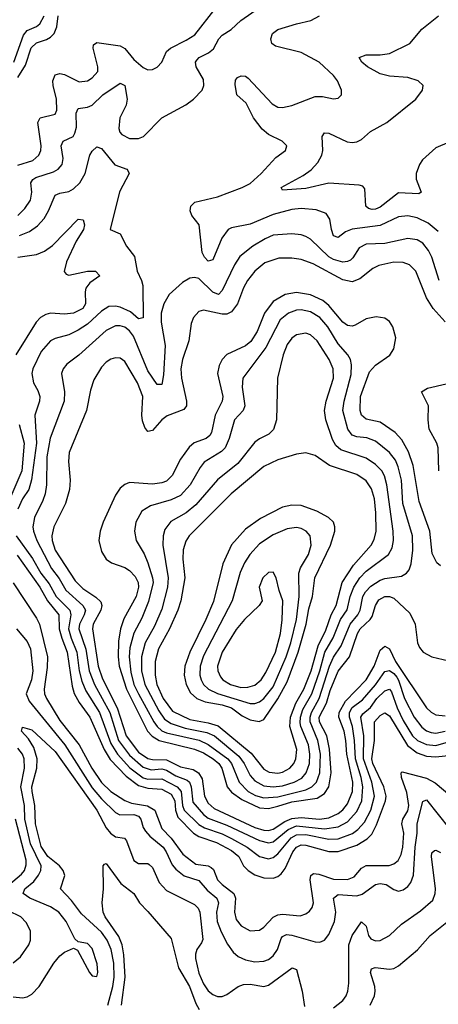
# Model space of a CAD drawing. Header units: inches. Extents: x 1649636 to 1815363, y 506543 to 641975.
# Tile 270 of 656: x 1685418 to 1687221, y 605273 to 609513. Entities that reach past the tile are written whole.
import ezdxf

# ---------------------------------------------------------------- set-up
doc = ezdxf.new("R2010")
doc.units = ezdxf.units.IN
doc.header["$MEASUREMENT"] = 0
doc.layers.add('B6680', color=7, linetype='Continuous')

msp = doc.modelspace()

# ---------------------------------------------------------------- linework, layer by layer
at = {"layer": 'B6680', "color": 5}
for points, elevation in [([(1685409.7, 608670.3), (1685439.5, 608700.5), (1685463.7, 608736.3), (1685470.7, 608770), (1685466.4, 608810), (1685475, 608825), (1685487, 608833), (1685562.8, 608857.2), (1685583.7, 608870), (1685600.2, 608890), (1685605.4, 608914.6), (1685596.9, 608970), (1685605, 608990), (1685647.4, 609010), (1685655.9, 609024.1), (1685662.1, 609050), (1685661.3, 609110), (1685669, 609131), (1685710, 609136.1), (1685730, 609144.8), (1685776.3, 609190), (1685850, 609240.2), (1685870, 609228.9), (1685880.7, 609170), (1685875.7, 609144.3), (1685849.7, 609090), (1685845.1, 609045.1), (1685848.6, 609028.6), (1685857.9, 609017.9), (1685890, 609001), (1685930, 609001.4), (1685950.4, 609009.6), (1686029.3, 609090.7), (1686133.9, 609146.1), (1686166.9, 609170), (1686204.2, 609210), (1686211.6, 609230), (1686210, 609255.6), (1686177.3, 609310), (1686175.2, 609330), (1686181.3, 609338.7), (1686190.8, 609350), (1686230.3, 609369.7), (1686253.1, 609386.9), (1686276.1, 609430), (1686290, 609446.8), (1686328.7, 609470), (1686369.8, 609510), (1686512.8, 609610)], 560), ([(1685410, 608886.3), (1685474, 608906), (1685500.7, 608930), (1685508.9, 608950), (1685510.4, 608970), (1685496.2, 609070), (1685506.6, 609090), (1685570, 609106), (1685577, 609123), (1685575.6, 609170), (1685561.7, 609230), (1685561.1, 609250), (1685570, 609274.8), (1685590, 609281.2), (1685610, 609276.8), (1685674.5, 609245.5), (1685710, 609249.5), (1685730, 609262.1), (1685753.9, 609290), (1685754.7, 609310), (1685733.6, 609390), (1685735.7, 609404.3), (1685750, 609414.6), (1685850, 609400.7), (1685870, 609388.7), (1685910, 609342), (1685950, 609306.4), (1685970, 609297.2), (1685990, 609298.2), (1686010, 609307.9), (1686029.3, 609330.7), (1686050, 609375.5), (1686067.9, 609390), (1686135.5, 609424.5), (1686171.6, 609448.4), (1686260.2, 609559.8)], 580), ([(1685392.3, 609330), (1685434.4, 609445.6), (1685450, 609466.5), (1685490, 609484.1), (1685504.6, 609495.4), (1685523.6, 609530)], 640), ([(1685410, 609263.5), (1685442.7, 609317.3), (1685467.7, 609392.3), (1685490, 609413.9), (1685533, 609427), (1685550, 609437.1), (1685565.9, 609454.1), (1685577.9, 609482.1), (1685583.6, 609530)], 620), ([(1687221, 608601), (1687177.4, 608637.4), (1687130, 608659.7), (1687090, 608668.5), (1687050, 608664.3), (1686970, 608627), (1686849.2, 608610.8), (1686821.2, 608598.8), (1686790, 608574.8), (1686770, 608582.7), (1686760.7, 608610), (1686754.1, 608654.1), (1686737.8, 608677.8), (1686694.8, 608694.8), (1686630, 608700.4), (1686590, 608695.2), (1686510, 608674.5), (1686410, 608632.7), (1686330, 608616.9), (1686316.1, 608610), (1686288.2, 608571.8), (1686250, 608478.5), (1686230, 608473.2), (1686213.2, 608490), (1686203.9, 608510), (1686191.3, 608630), (1686159.8, 608670), (1686151.7, 608690), (1686155.1, 608710), (1686172.7, 608727.3), (1686269.6, 608750), (1686376.3, 608790), (1686410, 608808), (1686458.2, 608850), (1686520.6, 608919.4), (1686562.4, 608950), (1686568, 608970), (1686548.4, 608990), (1686490, 609019.2), (1686461.9, 609041.9), (1686425.4, 609090), (1686393.8, 609153.8), (1686352.4, 609190), (1686345.6, 609234.4), (1686347.6, 609252.4), (1686355.5, 609264.5), (1686371, 609271), (1686390, 609269.1), (1686401.6, 609261.6), (1686505.6, 609150), (1686530, 609136.6), (1686550, 609134.6), (1686590, 609143), (1686690, 609181.8), (1686722.2, 609182.2), (1686770, 609172), (1686790, 609175.5), (1686804.5, 609190), (1686803.5, 609210), (1686786, 609250), (1686770, 609272.1), (1686707.1, 609330), (1686630, 609372.3), (1686519.1, 609399.1), (1686504.4, 609410), (1686499.8, 609430), (1686506.4, 609453.6), (1686529.6, 609470), (1686610, 609495.3), (1686671.1, 609508.9), (1686709.7, 609530)], 540), ([(1687314.9, 609005.1), (1687210, 608960.9), (1687152.3, 608910), (1687139.3, 608890), (1687125.5, 608850), (1687126.1, 608826.1), (1687147, 608770), (1687137.6, 608762.4), (1687050, 608766.8), (1686970, 608705.3), (1686950, 608696.8), (1686936.2, 608696.2), (1686920.5, 608700.5), (1686908.3, 608710), (1686904.8, 608784.8), (1686895.7, 608795.7), (1686880.6, 608800.6), (1686750, 608809.4), (1686650, 608785.5), (1686550, 608779.5), (1686543.5, 608790), (1686638.2, 608841.8), (1686673.1, 608866.9), (1686701.8, 608898.2), (1686718.9, 608930), (1686723.4, 608950), (1686720.9, 609010), (1686730, 609026.4), (1686750, 609024.3), (1686827.7, 608987.7), (1686850, 608984.1), (1686870, 608986.5), (1686890, 608997.7), (1686929, 609031), (1686998.7, 609070), (1687124, 609170), (1687152.3, 609210), (1687155.1, 609230), (1687133.6, 609250), (1687090, 609263.6), (1687010, 609269.4), (1686970, 609279.9), (1686916.4, 609310), (1686891.2, 609330), (1686880.7, 609350), (1686910, 609362), (1686970, 609361.4), (1687010, 609367.8), (1687098.7, 609410), (1687150, 609471.6), (1687221.1, 609530)], 520), ([(1685416.8, 608583.2), (1685459.4, 608600.6), (1685494.7, 608625.3), (1685523.1, 608656.9), (1685542.1, 608690), (1685570, 608756.9), (1685590, 608765.5), (1685630, 608773.3), (1685650, 608784.8), (1685676.4, 608810), (1685699.9, 608850), (1685720.3, 608930), (1685730, 608947), (1685750, 608965.7), (1685770, 608958.2), (1685827.9, 608887.9), (1685879.1, 608870), (1685884.2, 608864.2), (1685888.8, 608850), (1685848.2, 608771.8), (1685807.2, 608610), (1685851, 608591), (1685878.2, 608538.2), (1685912.8, 608492.8), (1685923.2, 608430), (1685942.3, 608390), (1685947.7, 608367.7), (1685950.1, 608229.9), (1685930, 608225.2), (1685894.4, 608254.4), (1685850, 608275), (1685830, 608279.4), (1685801.9, 608278.1), (1685770, 608258.3), (1685710, 608201.4), (1685670, 608176.3), (1685630, 608155.9), (1685570, 608139.5), (1685550, 608129.9), (1685510, 608084.8), (1685474.3, 608010), (1685469.4, 607990), (1685476.8, 607950), (1685496.2, 607916.2), (1685504.9, 607890), (1685503.4, 607870), (1685482.8, 607810), (1685490.5, 607690), (1685468.4, 607531.6), (1685457.1, 607490), (1685430, 607449.9), (1685410, 607405.5)], 540), ([(1685410, 608490.6), (1685490, 608501.7), (1685524.1, 608515.9), (1685559.5, 608540.5), (1685670, 608654.3), (1685691.2, 608651.2), (1685696.9, 608630), (1685692.9, 608610), (1685660.9, 608559.1), (1685619.6, 608470), (1685609.1, 608429.1), (1685617.7, 608417.7), (1685630, 608413.1), (1685710, 608430.1), (1685744.7, 608430), (1685762.4, 608410), (1685720.4, 608379.6), (1685702.5, 608357.5), (1685699.2, 608340.8), (1685701.4, 608290), (1685689.4, 608270), (1685650, 608249.5), (1685610, 608244.8), (1685550, 608248.6), (1685530, 608244), (1685506.8, 608230), (1685488.2, 608210), (1685401, 608070)], 520), ([(1687224.4, 608390), (1687193.7, 608490), (1687179.2, 608519.2), (1687153.7, 608550), (1687130, 608565.4), (1687090, 608570.9), (1686990, 608549.9), (1686910, 608545.8), (1686880.1, 608530), (1686853, 608487), (1686842.2, 608477.8), (1686830, 608471.3), (1686810, 608469.2), (1686770, 608479.7), (1686750, 608492.3), (1686670, 608567.8), (1686650, 608579.9), (1686630, 608586.5), (1686590.5, 608590.5), (1686510, 608584.7), (1686474.4, 608570), (1686421.9, 608538.1), (1686366.3, 608493.7), (1686342.3, 608457.7), (1686290, 608347.2), (1686273.8, 608330), (1686250, 608339.6), (1686190, 608398.3), (1686170, 608403.4), (1686150, 608399.8), (1686119, 608381), (1686062.2, 608330), (1686037.9, 608290), (1686027.5, 608250), (1686026.7, 608210), (1686043.9, 608110), (1686036.9, 607983.1), (1686030, 607941.6), (1686010, 607942.8), (1685970, 608001.3), (1685908.1, 608150), (1685890, 608172.8), (1685870, 608188.4), (1685850, 608194.6), (1685830, 608194.3), (1685790, 608174.1), (1685672.1, 608067.9), (1685621.2, 608030), (1685604.6, 608010), (1685598.4, 607990), (1685610.1, 607910), (1685609, 607870), (1685549.2, 607710.8), (1685534.7, 607630), (1685532.8, 607510), (1685527.9, 607472.1), (1685518, 607442), (1685481.7, 607370), (1685474.7, 607330), (1685476.9, 607310), (1685491.8, 607270), (1685554.3, 607150), (1685587.1, 607107.1), (1685616.8, 607056.8), (1685689.2, 606990), (1685700.9, 606970), (1685695.8, 606950), (1685675.5, 606910), (1685672.5, 606890), (1685701.9, 606801.9), (1685716.6, 606710), (1685740.4, 606650), (1685806, 606530), (1685843.3, 606410), (1685890, 606345.7), (1685950, 606294), (1685983.6, 606283.6), (1686030, 606287.9), (1686050, 606281.1), (1686090, 606257), (1686138.8, 606238.8), (1686149.4, 606229.4), (1686156.5, 606210), (1686163.7, 606143.7), (1686210, 606091.1), (1686230, 606075.3), (1686310, 606044.5), (1686450, 605978.4), (1686490, 605968.5), (1686510, 605973.7), (1686573.9, 606026.1), (1686610, 606041.6), (1686730.4, 606029.6), (1686790, 606038.3), (1686830, 606059.6), (1686870, 606103.4), (1686891, 606150), (1686896.2, 606210), (1686888.8, 606250), (1686864.6, 606330), (1686860.5, 606410), (1686850.8, 606470), (1686838, 606510), (1686838.4, 606530), (1686850, 606551.2), (1686895, 606585), (1686951, 606649), (1686990, 606706.5), (1687010, 606710.7), (1687030, 606698.1), (1687041.9, 606681.9), (1687050, 606669.6), (1687075.2, 606590), (1687117.5, 606510), (1687150, 606466.3), (1687170, 606451.3), (1687190, 606443.8), (1687210, 606441.4), (1687250, 606449.5)], 560), ([(1687250, 608212.3), (1687198.6, 608270), (1687170, 608315), (1687124, 608430), (1687097.4, 608457.4), (1687070, 608467.6), (1687030, 608468.4), (1686965.1, 608454.9), (1686939, 608441), (1686882.7, 608397.3), (1686850, 608383.7), (1686810, 608392.6), (1686681.4, 608461.4), (1686630, 608480.7), (1686590, 608486.3), (1686534.6, 608485.4), (1686473.3, 608466.7), (1686430.1, 608430), (1686399.2, 608390), (1686381.3, 608358.7), (1686355.2, 608290), (1686330, 608255.2), (1686310, 608245.4), (1686290, 608244.8), (1686210, 608262), (1686190, 608256.4), (1686167.1, 608230), (1686155.9, 608204.1), (1686146, 608130), (1686119.1, 608050), (1686111.8, 608010), (1686114.1, 607970), (1686136.8, 607870), (1686136.8, 607850), (1686124.8, 607835.2), (1686052.6, 607807.4), (1686030.1, 607789.9), (1685990, 607744.4), (1685970, 607740.3), (1685956.5, 607756.5), (1685946.2, 607786.2), (1685943.4, 607810), (1685948.4, 607890), (1685925.6, 607950), (1685870, 608041.1), (1685850, 608056), (1685830, 608057.3), (1685810, 608050.6), (1685790, 608038), (1685770, 608017.4), (1685737.4, 607962.6), (1685722.5, 607917.5), (1685705.7, 607830), (1685631.3, 607650), (1685628.4, 607610), (1685635, 607530), (1685632.7, 607490), (1685615.5, 607430), (1685564.4, 607330), (1685556.6, 607290), (1685557.8, 607270), (1685570, 607228.9), (1685656.3, 607096.3), (1685690, 607064), (1685746, 607026), (1685766.6, 607006.6), (1685771, 606990), (1685766.9, 606970), (1685734.1, 606910), (1685731, 606890), (1685755.4, 606730), (1685774.5, 606674.5), (1685837.9, 606550), (1685876.9, 606430), (1685930, 606359.2), (1685970, 606331.7), (1685990, 606327.2), (1686050, 606326.2), (1686110, 606295.6), (1686164.4, 606284.4), (1686188.4, 606270), (1686204, 606244), (1686213.6, 606170), (1686230, 606140.1), (1686255.9, 606115.9), (1686430, 606035.2), (1686470, 606023.5), (1686490, 606022.5), (1686510, 606027.7), (1686560, 606060), (1686590, 606072.9), (1686630, 606077.9), (1686709.7, 606070.3), (1686750, 606076.6), (1686790, 606094.4), (1686810, 606110.8), (1686830, 606136.3), (1686850.9, 606189.1), (1686853, 606230), (1686826.7, 606350), (1686823.1, 606410), (1686815.5, 606450), (1686792, 606510), (1686794.5, 606530), (1686820.9, 606579.1), (1686910, 606670.6), (1686943.9, 606730), (1686970, 606798.2), (1686990, 606815.9), (1687010, 606803.8), (1687037.1, 606750), (1687170, 606549.5), (1687190, 606530.7), (1687210, 606519.8), (1687250, 606516.2)], 580), ([(1687230, 607161.3), (1687214.2, 607174.2), (1687193.8, 607213.8), (1687184.5, 607310), (1687139, 607439), (1687113.2, 607593.2), (1687092.4, 607652.4), (1687063.9, 607703.9), (1687035.6, 607735.6), (1686970, 607779.4), (1686910, 607792.5), (1686890, 607809.8), (1686883.9, 607830), (1686886.3, 607890), (1686923.9, 607996.1), (1686950, 608025.7), (1687011.6, 608068.4), (1687030, 608096.4), (1687037.3, 608142.7), (1687025.7, 608190), (1687010, 608214), (1686990, 608227.1), (1686953.6, 608233.6), (1686910, 608225.2), (1686862.9, 608197.1), (1686850, 608193.3), (1686830, 608196), (1686810, 608211), (1686750, 608283), (1686723.8, 608303.8), (1686670, 608328.6), (1686610, 608338.7), (1686560.7, 608330), (1686510, 608299), (1686472.7, 608250), (1686441.3, 608170), (1686412.7, 608127.3), (1686390, 608108.7), (1686310, 608071.5), (1686289.6, 608050), (1686276.6, 608023.4), (1686270.1, 607990), (1686292.2, 607890), (1686290.5, 607870), (1686259.8, 607810), (1686244, 607736), (1686237.1, 607722.9), (1686220.7, 607710), (1686169.2, 607690.8), (1686147.2, 607672.8), (1686110, 607620.7), (1686074.8, 607550), (1686050, 607526.4), (1686030, 607519), (1685990, 607513.7), (1685890, 607519.5), (1685870, 607512.2), (1685850, 607495.5), (1685830, 607465.7), (1685777.5, 607350), (1685764.2, 607310), (1685759, 607270), (1685770, 607223.1), (1685790.1, 607190.1), (1685813.6, 607173.6), (1685870, 607153.8), (1685890, 607141.5), (1685915.3, 607115.3), (1685928, 607090), (1685930.1, 607070), (1685919.9, 607030), (1685866.8, 606933.2), (1685851.6, 606890), (1685842.7, 606837.3), (1685841.6, 606770), (1685846.1, 606730), (1685877.6, 606630), (1685968.4, 606450), (1685988.2, 606428.2), (1686018.1, 606410), (1686170, 606372.3), (1686210, 606355.8), (1686250.7, 606330), (1686275.4, 606310), (1686288.2, 606290), (1686311.7, 606210), (1686330, 606187.1), (1686374.7, 606154.7), (1686450, 606119.6), (1686490, 606116.3), (1686530, 606126.8), (1686590, 606144.7), (1686698.4, 606161.6), (1686730, 606181.1), (1686749.9, 606210), (1686760, 606270), (1686752.7, 606372.7), (1686740.2, 606430), (1686709.4, 606489.4), (1686708.2, 606510), (1686739.4, 606570), (1686755, 606625), (1686790, 606707.3), (1686838.6, 606770), (1686872.5, 606870), (1686884.9, 606890), (1686927.4, 606930), (1686936.3, 606943.7), (1686950, 606990.2), (1686965.4, 607014.6), (1686990, 607028.9), (1687010, 607029.3), (1687030, 607022.4), (1687097.6, 606957.6), (1687121.4, 606910), (1687131.6, 606830), (1687139.3, 606810), (1687155, 606790), (1687192.4, 606770), (1687290, 606746)], 620), ([(1687222.7, 607570), (1687220.4, 607670), (1687214.2, 607690), (1687181.9, 607750), (1687176.5, 607790), (1687178.9, 607850), (1687148, 607910), (1687173.9, 607926.1), (1687255.1, 607944.9)], 580), ([(1685415.9, 607770), (1685437.6, 607690), (1685426.8, 607570), (1685349.8, 607390)], 520), ([(1685403, 607290), (1685472.6, 607192.6), (1685508.3, 607130), (1685544.2, 607084.2), (1685574.2, 607030), (1685633.4, 606970), (1685638.7, 606950), (1685627.8, 606890), (1685638.8, 606850), (1685664.2, 606790), (1685674.4, 606710), (1685685.5, 606665.5), (1685703.2, 606623.2), (1685761.5, 606530), (1685810, 606395.9), (1685839.2, 606350), (1685892.3, 606292.3), (1685949.2, 606249.2), (1685970, 606242.8), (1686030, 606244.6), (1686096.6, 606210), (1686112.8, 606190), (1686119.3, 606130), (1686125.6, 606110), (1686190, 606048.3), (1686213.6, 606033.6), (1686290, 606006.8), (1686330, 605986.9), (1686397.5, 605950), (1686450, 605910.5), (1686490, 605900.5), (1686510, 605905.4), (1686530, 605921.6), (1686587.6, 605990), (1686610, 606003.7), (1686650, 606003.9), (1686750, 605984.2), (1686790, 605986.1), (1686851.1, 606008.9), (1686874, 606026), (1686902.3, 606057.7), (1686930.4, 606110), (1686945.5, 606170), (1686934.6, 606230), (1686898.3, 606330), (1686900.6, 606430), (1686887, 606510), (1686895.4, 606524.6), (1686928.5, 606551.5), (1686956.4, 606590), (1686990, 606622.7), (1687010, 606630.6), (1687018.8, 606618.8), (1687044, 606550), (1687070, 606495.3), (1687110, 606430.1), (1687131, 606410), (1687170, 606391.4), (1687210, 606387.4), (1687305.3, 606414.7)], 540), ([(1685406.7, 607206.7), (1685504.7, 607070), (1685537, 607010), (1685586.3, 606950), (1685588.3, 606890), (1685598.6, 606850), (1685622.8, 606790), (1685643.7, 606643.7), (1685652.1, 606612.1), (1685673.6, 606573.6), (1685720.2, 606510), (1685782, 606370), (1685807.9, 606327.9), (1685876.4, 606256.4), (1685930, 606215.3), (1685970, 606204), (1686030, 606199.8), (1686070, 606178.4), (1686085.9, 606150), (1686089.4, 606109.4), (1686099.3, 606079.3), (1686166.4, 606010), (1686190, 605996.1), (1686265.5, 605970), (1686330, 605935.1), (1686361.2, 605910), (1686381.9, 605870), (1686401.2, 605850), (1686430, 605830.9), (1686470, 605818.6), (1686510, 605817.2), (1686530, 605824), (1686544.7, 605835.3), (1686561.2, 605858.8), (1686593.6, 605930), (1686610, 605950.7), (1686630, 605959.8), (1686650, 605958.2), (1686750, 605932), (1686790, 605931.5), (1686870, 605958.7), (1686914.3, 605985.7), (1686934.1, 606005.9), (1686954.3, 606045.7), (1686993.9, 606150), (1686995.6, 606170), (1686986.8, 606210), (1686939.3, 606310), (1686934.4, 606330), (1686946, 606410), (1686946.6, 606490), (1686970, 606516.6), (1686990, 606527.8), (1687010, 606515.7), (1687088.3, 606388.3), (1687130, 606356.6), (1687170, 606342.3), (1687210, 606338.7), (1687290, 606348.3)], 520), ([(1685390, 607088.2), (1685490, 606935.7), (1685502.7, 606910), (1685536.9, 606770), (1685536.3, 606723.7), (1685523.1, 606630), (1685524.8, 606610), (1685533.5, 606590), (1685590, 606495.4), (1685674.6, 606390), (1685728.3, 606290), (1685770, 606229), (1685810, 606189.7), (1685870.4, 606150.4), (1685899.6, 606139.6), (1685968.5, 606128.5), (1685999.3, 606110), (1686030.6, 606030.6), (1686070, 605989.3), (1686120.2, 605920.2), (1686177.1, 605877.1), (1686230, 605869.3), (1686243.2, 605863.2), (1686253.2, 605853.2), (1686270.1, 605810), (1686289.2, 605789.2), (1686339.7, 605750), (1686347.1, 605730), (1686342.4, 605670), (1686350, 605639), (1686371.3, 605611.3), (1686410, 605590.1), (1686450, 605592.2), (1686470, 605605.5), (1686510, 605648.6), (1686530, 605658.7), (1686550, 605661.8), (1686625.4, 605654.6), (1686650, 605662.8), (1686665.7, 605674.3), (1686677, 605690), (1686682.6, 605710), (1686669, 605810), (1686671.9, 605828.1), (1686683.9, 605836.1), (1686706.9, 605833.1), (1686770, 605811.9), (1686830, 605811.4), (1686857.8, 605822.2), (1686890, 605859), (1686910, 605871.7), (1687008.6, 605871.4), (1687030, 605877.9), (1687047.5, 605892.5), (1687061.5, 605918.5), (1687068.6, 605950), (1687072.8, 606010), (1687064.2, 606050), (1687067.9, 606070), (1687090, 606106.8), (1687093.9, 606130), (1687085.2, 606185.2), (1687062.8, 606250), (1687060.3, 606270), (1687065.7, 606274.3), (1687170, 606247.2), (1687207, 606227), (1687270, 606174.4)], 480), ([(1685404.5, 606890), (1685450, 606835.8), (1685464.3, 606804.3), (1685474.8, 606710), (1685468.2, 606670), (1685446.3, 606610), (1685459.2, 606579.2), (1685612.3, 606390), (1685730, 606206.2), (1685770, 606158.7), (1685830, 606099.1), (1685848.9, 606088.9), (1685910, 606091.3), (1685930, 606083.6), (1685939.5, 606070), (1685950, 606034.2), (1685959.1, 606019.1), (1685977.7, 605997.7), (1686035.3, 605950), (1686048.9, 605930), (1686074, 605874), (1686090, 605855.1), (1686126.6, 605826.6), (1686190, 605806.8), (1686225.1, 605765.1), (1686267.1, 605730), (1686274.3, 605710), (1686266, 605670), (1686268.4, 605630), (1686284.9, 605584.9), (1686312.6, 605532.6), (1686337.7, 605497.7), (1686359.2, 605479.2), (1686390, 605465), (1686430, 605456.8), (1686470, 605459.6), (1686490, 605467.1), (1686510, 605481.9), (1686528, 605510), (1686543.8, 605556.2), (1686550, 605565.9), (1686566.6, 605573.4), (1686590, 605571.3), (1686690, 605542.6), (1686710, 605540.6), (1686730, 605549.1), (1686750, 605574), (1686774, 605630), (1686779.3, 605670), (1686769.9, 605730), (1686790, 605746.6), (1686870, 605740.3), (1686892.4, 605747.6), (1686949.8, 605790), (1686970, 605793.7), (1686996.9, 605790), (1687030, 605768.4), (1687050, 605761.3), (1687070, 605765.9), (1687090, 605780.2), (1687102.5, 605797.5), (1687114.1, 605830), (1687121.7, 605950), (1687130.2, 606010), (1687129.9, 606050), (1687154, 606146), (1687170, 606153.8), (1687270, 606028.1)], 460), ([(1685797.9, 605270), (1685819.2, 605350), (1685824.1, 605390), (1685822.9, 605450), (1685811.9, 605510), (1685794.9, 605550), (1685770, 605584), (1685683.4, 605663.4), (1685640.5, 605720.5), (1685593, 605770), (1685612.2, 605827.8), (1685604.8, 605850), (1685588.8, 605870), (1685538.3, 605910), (1685510, 605953.3), (1685485.6, 606050), (1685483.6, 606130), (1685471.1, 606190), (1685470.7, 606210), (1685491, 606290), (1685492.5, 606330), (1685478.8, 606378.8), (1685456.2, 606416.2), (1685425.3, 606450), (1685430, 606466.8), (1685470, 606455), (1685570, 606362.2), (1685750.3, 606110), (1685790, 606033.2), (1685808.2, 606010), (1685830, 605994.7), (1685868.9, 605988.9), (1685877.8, 605977.8), (1685910, 605892.7), (1685930, 605880.2), (1685970, 605880.2), (1685976, 605876), (1685990, 605862.7), (1686018.2, 605798.2), (1686050, 605763.8), (1686170, 605703), (1686187, 605687), (1686194, 605670), (1686206.8, 605553.2), (1686201.5, 605538.5), (1686180.2, 605510), (1686174.6, 605490), (1686175.4, 605470), (1686190, 605408.1), (1686210, 605361), (1686230, 605331.6), (1686250, 605315), (1686270, 605307.1), (1686290, 605306.8), (1686310, 605315.2), (1686359.1, 605350), (1686381.7, 605358.3), (1686410, 605359.8), (1686470, 605350.1), (1686490, 605355.3), (1686591.1, 605431.1), (1686610, 605423.8), (1686634.3, 605330), (1686644.6, 605264.6)], 440), ([(1685390, 605305.1), (1685430, 605301.1), (1685450, 605306), (1685470, 605317.6), (1685502, 605350), (1685564.2, 605450), (1685590, 605481.8), (1685610, 605498.2), (1685650, 605514.8), (1685666.6, 605506.6), (1685718.7, 605410), (1685730, 605396.4), (1685750, 605393.4), (1685754.6, 605410), (1685752, 605448), (1685730, 605514), (1685710, 605535.8), (1685670, 605542), (1685655.8, 605555.8), (1685617.9, 605630), (1685587, 605670), (1685550, 605693.7), (1685461.2, 605730), (1685432.2, 605750), (1685439.5, 605770), (1685478.2, 605801.8), (1685499, 605830), (1685509.1, 605850), (1685510.3, 605869.7), (1685464, 605964), (1685439.6, 606070), (1685439, 606130), (1685422.6, 606210), (1685438.3, 606290), (1685436.7, 606330), (1685429.6, 606350), (1685410, 606376.5)], 460), ([(1685350.3, 605770), (1685425.7, 605834.3), (1685438.1, 605850), (1685445.6, 605874.4), (1685445.2, 605894.8), (1685399.3, 606070)], 480), ([(1686770, 605257.8), (1686810, 605289.2), (1686823.7, 605310), (1686831.3, 605330), (1686835.3, 605364.7), (1686835.3, 605530), (1686850, 605569.3), (1686890, 605628.8), (1686910, 605610.4), (1686920.1, 605570), (1686930, 605554.7), (1686950, 605546.6), (1686970, 605548.7), (1687010, 605569.3), (1687061.7, 605618.3), (1687144.3, 605675.7), (1687197.7, 605722.3), (1687208, 605750), (1687208.4, 605770), (1687192.2, 605910), (1687193.7, 605926.3), (1687203.9, 605936.1), (1687210, 605937.7), (1687230, 605927)], 440), ([(1685856.5, 605270), (1685872.5, 605390), (1685866.6, 605486.6), (1685858.5, 605530), (1685844.9, 605564.9), (1685786.2, 605650), (1685777.4, 605670), (1685772.3, 605710), (1685778.5, 605770), (1685777.2, 605870), (1685782.9, 605877.1), (1685790, 605879.1), (1685853.8, 605793.8), (1685910, 605750.2), (1685933.6, 605710), (1685970, 605673.7), (1686070, 605556.5), (1686102.4, 605430), (1686149.4, 605350), (1686176.9, 605276.9), (1686191.2, 605251.2)], 420), ([(1685390, 605452.7), (1685421.8, 605478.2), (1685457, 605530), (1685464.2, 605550), (1685464.8, 605590), (1685446.1, 605626.1), (1685422.2, 605650), (1685370, 605676)], 480), ([(1686927.4, 605270), (1686945.5, 605310), (1686949.5, 605330), (1686948.1, 605350), (1686929.3, 605410), (1686933.2, 605426.8), (1686948.6, 605431.4), (1687010, 605424.9), (1687030, 605427.7), (1687050, 605439.3), (1687131.3, 605508.7), (1687186.5, 605570), (1687285.7, 605650)], 420)]:
    msp.add_lwpolyline(points, dxfattribs=dict(at, elevation=elevation))
for points, elevation in [([(1686630, 608263.4), (1686610, 608261.7), (1686575.2, 608250), (1686539, 608221), (1686478, 608102), (1686379.3, 607970), (1686375.7, 607930), (1686387.1, 607850), (1686380.1, 607830), (1686342.6, 607790), (1686320.5, 607710), (1686302.2, 607670), (1686286.8, 607653.2), (1686212.7, 607607.3), (1686195.1, 607584.9), (1686152.2, 607510), (1686110, 607464.3), (1686070, 607445.5), (1685980.8, 607419.2), (1685943.8, 607396.2), (1685918, 607350), (1685911.9, 607310), (1685919.7, 607270), (1685953.2, 607213.2), (1685970, 607174.9), (1685990.1, 607110.1), (1685992, 607090), (1685972, 607008), (1685943.6, 606936.4), (1685908.7, 606871.3), (1685891.5, 606808.5), (1685888.8, 606770), (1685895.9, 606704.1), (1685910, 606650), (1685930, 606610.1), (1685995.7, 606490), (1686009.6, 606469.6), (1686030, 606451.4), (1686050, 606442.1), (1686190.2, 606410.2), (1686230, 606391.9), (1686314.9, 606330), (1686330.1, 606310), (1686362.8, 606230), (1686402.2, 606190), (1686433, 606173), (1686470, 606162.1), (1686530, 606166.8), (1686650, 606196.5), (1686676.3, 606210), (1686695.6, 606230), (1686711, 606270), (1686714, 606350), (1686702, 606410), (1686669, 606489), (1686668.5, 606510), (1686674.4, 606530), (1686707.9, 606590), (1686751.7, 606730), (1686770, 606768.7), (1686802.7, 606817.3), (1686841.2, 606910), (1686874.9, 606950), (1686883.7, 606970), (1686896.3, 607030), (1686907.6, 607050), (1686930, 607073.4), (1686970, 607099.3), (1686990, 607106.3), (1687063, 607117), (1687084.5, 607130), (1687095.5, 607144.5), (1687104.2, 607170), (1687111.5, 607228.5), (1687109.9, 607290), (1687068, 607430), (1687061.7, 607530), (1687047.8, 607587.8), (1687035.8, 607615.8), (1687010, 607649.9), (1686950, 607698), (1686913.1, 607713.1), (1686870, 607717.2), (1686850, 607723.9), (1686830.5, 607750.5), (1686810.3, 607830.3), (1686815.4, 607870), (1686845.6, 607985.6), (1686847, 608027), (1686842.7, 608050), (1686831.3, 608070), (1686790, 608116.8), (1686744.9, 608190), (1686710.9, 608230), (1686670, 608255.6)], 640), ([(1686650, 608163.4), (1686610, 608155.7), (1686590, 608142), (1686570, 608114.8), (1686553, 608070), (1686528, 607970), (1686523.5, 607790), (1686511.6, 607748.4), (1686491.5, 607728.5), (1686450, 607708.4), (1686430, 607693.2), (1686357.3, 607602.7), (1686270, 607531.1), (1686175.9, 607424.1), (1686135, 607390), (1686068.4, 607351.6), (1686042.8, 607317.2), (1686035.1, 607290), (1686034.3, 607250), (1686057.5, 607110), (1686054.2, 607070), (1686030, 606974.6), (1685998.8, 606901.2), (1685958.2, 606830), (1685942.3, 606770), (1685942.5, 606710), (1685957.2, 606650), (1686017.1, 606537.1), (1686041.9, 606501.9), (1686070, 606482.7), (1686130, 606462.3), (1686223.2, 606443.2), (1686256.8, 606430), (1686361.7, 606341.7), (1686384.9, 606310), (1686410, 606258), (1686430, 606235.6), (1686470, 606213.6), (1686510, 606209.6), (1686550, 606214.8), (1686600.6, 606230), (1686632.4, 606247.6), (1686652.3, 606270), (1686665.7, 606310), (1686667.9, 606350), (1686661.3, 606390), (1686628.5, 606470), (1686625.9, 606485.9), (1686627.9, 606510), (1686637.7, 606542.3), (1686675.6, 606610), (1686710.6, 606709.4), (1686732.2, 606790), (1686768.5, 606851.5), (1686799.4, 606930), (1686828.7, 606971.3), (1686841.3, 607030), (1686856.7, 607070), (1686883.4, 607110), (1686910, 607138.1), (1687006.2, 607210), (1687021.7, 607238.3), (1687028.1, 607270), (1687026.5, 607310), (1686999.3, 607510), (1686988.8, 607548.8), (1686977.5, 607570), (1686950, 607598.1), (1686910, 607625.3), (1686801.1, 607661.1), (1686779.4, 607679.4), (1686764.9, 607704.9), (1686735.8, 607790), (1686730.8, 607830), (1686738.1, 607870), (1686769.5, 607970), (1686768.1, 608010), (1686750.3, 608050), (1686698.8, 608130), (1686670, 608156.4)], 660), ([(1686650, 607648.5), (1686610, 607642.1), (1686530, 607617.5), (1686470, 607589.3), (1686328.4, 607471.6), (1686147.1, 607290), (1686132.9, 607267.1), (1686122.3, 607230), (1686120.7, 607190), (1686129.3, 607110), (1686111.4, 607010), (1686098.7, 606970), (1686062.8, 606890), (1686015.9, 606804.1), (1686001.7, 606750), (1686000.8, 606690), (1686008.5, 606650), (1686035.8, 606590), (1686075.6, 606535.6), (1686150, 606499.6), (1686230, 606485.4), (1686272.3, 606472.3), (1686415, 606355), (1686470, 606286.2), (1686492.5, 606272.5), (1686530, 606268.4), (1686550, 606272.9), (1686581.4, 606290), (1686598.8, 606310), (1686607.9, 606330), (1686610.8, 606370), (1686581.8, 606470), (1686584.3, 606510), (1686607.7, 606570), (1686642.3, 606630), (1686673.2, 606710), (1686703.2, 606816.8), (1686736.1, 606883.9), (1686758.9, 606950), (1686781.6, 606990), (1686806.7, 607090), (1686856.3, 607163.7), (1686932.2, 607250), (1686944.8, 607275.2), (1686952.9, 607310), (1686951.8, 607390), (1686945.4, 607450), (1686933, 607493), (1686910, 607527.5), (1686870, 607555.1), (1686752.7, 607592.7), (1686690, 607636.8)], 680), ([(1686590, 607422.9), (1686550, 607413.3), (1686454.4, 607365.6), (1686390, 607319.3), (1686330, 607251.9), (1686292.2, 607170), (1686251.9, 607008.1), (1686219.9, 606930), (1686150.3, 606789.7), (1686129.4, 606730), (1686126.8, 606690), (1686134.4, 606650), (1686153.9, 606613.9), (1686180.9, 606590), (1686216.1, 606576.1), (1686290, 606562.7), (1686330, 606550.5), (1686375.6, 606515.6), (1686410, 606497.9), (1686449, 606491), (1686470, 606499.1), (1686530, 606588.9), (1686570, 606662.5), (1686617.1, 606790), (1686652.2, 606910), (1686663.7, 606976.3), (1686679.2, 607030), (1686688.9, 607110), (1686756, 607250), (1686775.6, 607310), (1686775.4, 607330), (1686768.8, 607348.8), (1686747.7, 607370), (1686697, 607397), (1686630, 607420.6)], 720), ([(1686610, 607326.4), (1686570, 607321.2), (1686510, 607294.6), (1686450, 607256.8), (1686408.9, 607210), (1686385.8, 607174.2), (1686367.2, 607132.8), (1686332.4, 607010), (1686210, 606773.4), (1686194.6, 606730), (1686193.3, 606690), (1686198.9, 606670), (1686210.1, 606650), (1686230.7, 606630), (1686270, 606611.2), (1686410, 606569.3), (1686430, 606568.2), (1686450, 606575.3), (1686470, 606590.8), (1686510, 606640.5), (1686566.1, 606770), (1686585.4, 606830), (1686609.7, 606930), (1686620.9, 607030), (1686619.5, 607130), (1686627.2, 607152.8), (1686661.5, 607210), (1686673.5, 607250), (1686668.5, 607290), (1686651, 607311), (1686630, 607322)], 740), ([(1686510, 607134.3), (1686490, 607133.3), (1686465.4, 607110), (1686448.7, 607070), (1686462.3, 607010), (1686449.4, 606990), (1686386.3, 606930), (1686350, 606887.1), (1686290, 606789.1), (1686269.7, 606730), (1686271, 606710), (1686282.9, 606682.9), (1686293.1, 606670), (1686325.5, 606650), (1686370, 606637.9), (1686400.6, 606639.4), (1686430, 606647.9), (1686457.9, 606670), (1686478.2, 606701.8), (1686519.8, 606790), (1686541.4, 606870), (1686548.5, 606928.5), (1686551.2, 607011.2), (1686535.1, 607055.1), (1686522.2, 607110)], 760)]:
    msp.add_lwpolyline(points, close=True, dxfattribs=dict(at, elevation=elevation))

doc.saveas('drawing.dxf')
